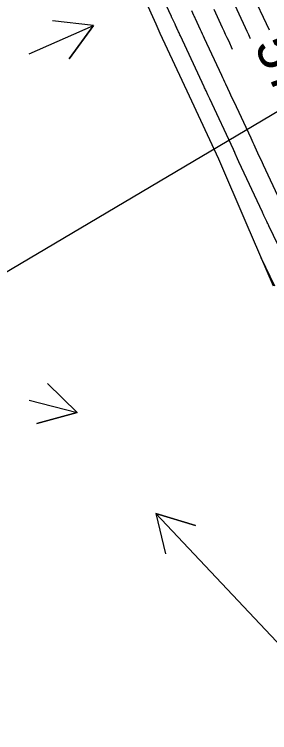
# Model space of a CAD drawing. Extents: x 954385 to 988206, y 1868364 to 1924553.
# Drawn here: x 955155 to 955191.9, y 1923520.9 to 1923624.6 of the extents above; entities that cross this region are included whole.
import ezdxf

# ---------------------------------------------------------------- set-up
doc = ezdxf.new("R2010")
doc.units = 0
for name, color, linetype in [('Ex_Contour Labels', 7, 'Continuous'), ('Ex_Major Contours', 7, 'Continuous'), ('Ex_Minor Contours', 7, 'Continuous'), ('Perimeter', 7, 'Continuous'), ('Slopes', 7, 'Continuous')]:
    doc.layers.add(name, color=color, linetype=linetype)

msp = doc.modelspace()

# ---------------------------------------------------------------- linework, layer by layer
at = {"layer": 'Ex_Major Contours'}
for points in [[(955191.82, 1923622.36), (955189.21, 1923627.96)], [(955190.61, 1923589.52), (955192.57, 1923585.43)]]:
    msp.add_lwpolyline(points, dxfattribs=at)
at = {"layer": 'Ex_Minor Contours'}
for points in [[(955195.19, 1923586.92), (955191.76, 1923594.07), (955191.68, 1923594.24), (955191.6, 1923594.4), (955191.52, 1923594.57), (955191.44, 1923594.73), (955191.12, 1923595.39), (955191.04, 1923595.56), (955190.97, 1923595.73), (955190.89, 1923595.89), (955190.81, 1923596.06), (955187.43, 1923603.34), (955187.23, 1923603.78), (955186.89, 1923604.51), (955186.82, 1923604.65), (955186.76, 1923604.8), (955186.69, 1923604.94), (955186.62, 1923605.09), (955183.21, 1923612.43), (955182.94, 1923613.01), (955182.67, 1923613.58), (955182.61, 1923613.72), (955182.54, 1923613.87), (955182.47, 1923614.01), (955182.41, 1923614.15), (955178.96, 1923621.54), (955178.9, 1923621.68), (955178.83, 1923621.82), (955178.77, 1923621.96), (955178.71, 1923622.1), (955178.45, 1923622.65), (955178.38, 1923622.79), (955178.32, 1923622.93), (955178.25, 1923623.07), (955178.19, 1923623.21), (955177.79, 1923624.07), (955177.75, 1923624.14), (955177.7, 1923624.26), (955177.68, 1923624.3), (955174.6, 1923630.91)], [(955189.1, 1923621.1), (955189.06, 1923621.18), (955188.83, 1923621.68), (955188.6, 1923622.17), (955188.37, 1923622.66), (955186.52, 1923626.63)], [(955193.36, 1923597.7), (955190.96, 1923602.86), (955190.66, 1923603.51), (955190.36, 1923604.15), (955189.77, 1923605.44), (955189.62, 1923605.76), (955189.47, 1923606.08), (955189.32, 1923606.4), (955189.17, 1923606.72), (955186.71, 1923612.01), (955186.42, 1923612.64), (955186.13, 1923613.27), (955185.54, 1923614.52), (955185.4, 1923614.84), (955185.25, 1923615.15), (955185.11, 1923615.46), (955184.96, 1923615.78), (955182.45, 1923621.16), (955182.31, 1923621.47), (955182.17, 1923621.77), (955182.02, 1923622.08), (955181.88, 1923622.38), (955181.14, 1923623.97), (955181.09, 1923624.09), (955181.03, 1923624.21), (955180.97, 1923624.34), (955180.91, 1923624.46), (955180.61, 1923625.11)], [(955186.5, 1923619.57), (955185.94, 1923620.78), (955185.72, 1923621.25), (955185.5, 1923621.72), (955185.28, 1923622.2), (955185.06, 1923622.67), (955183.83, 1923625.3)]]:
    msp.add_lwpolyline(points, dxfattribs=at)
at = {"layer": 'Perimeter'}
msp.add_lwpolyline([(955192.42, 1923585.35), (955188.45, 1923594.53), (955184.51, 1923603.73), (955180.27, 1923612.79), (955176.06, 1923621.86), (955175.46, 1923623.21), (955171.97, 1923630.99)], dxfattribs=at)
at = {"layer": 'Slopes'}
for points in [[(955157.13, 1923618.93), (955166.43, 1923623.03), (955162.89, 1923618.19), (955166.43, 1923623.03), (955160.47, 1923623.68)], [(955207.13, 1923618.93), (955096.98, 1923553.75), (955099.92, 1923558.98), (955096.98, 1923553.75), (955102.98, 1923553.81)], [(955157.13, 1923568.93), (955164.03, 1923567.13), (955158.24, 1923565.54), (955164.03, 1923567.13), (955159.76, 1923571.34)], [(955207.13, 1923518.93), (955175.42, 1923552.55), (955181.16, 1923550.83), (955175.42, 1923552.55), (955176.8, 1923546.71)]]:
    msp.add_lwpolyline(points, dxfattribs=at)

# ---------------------------------------------------------------- texts
at = {"layer": 'Ex_Contour Labels'}
msp.add_text('575', height=6, rotation=294.9433, dxfattribs=at).set_placement((955189.55, 1923620.13))

doc.saveas('drawing.dxf')
